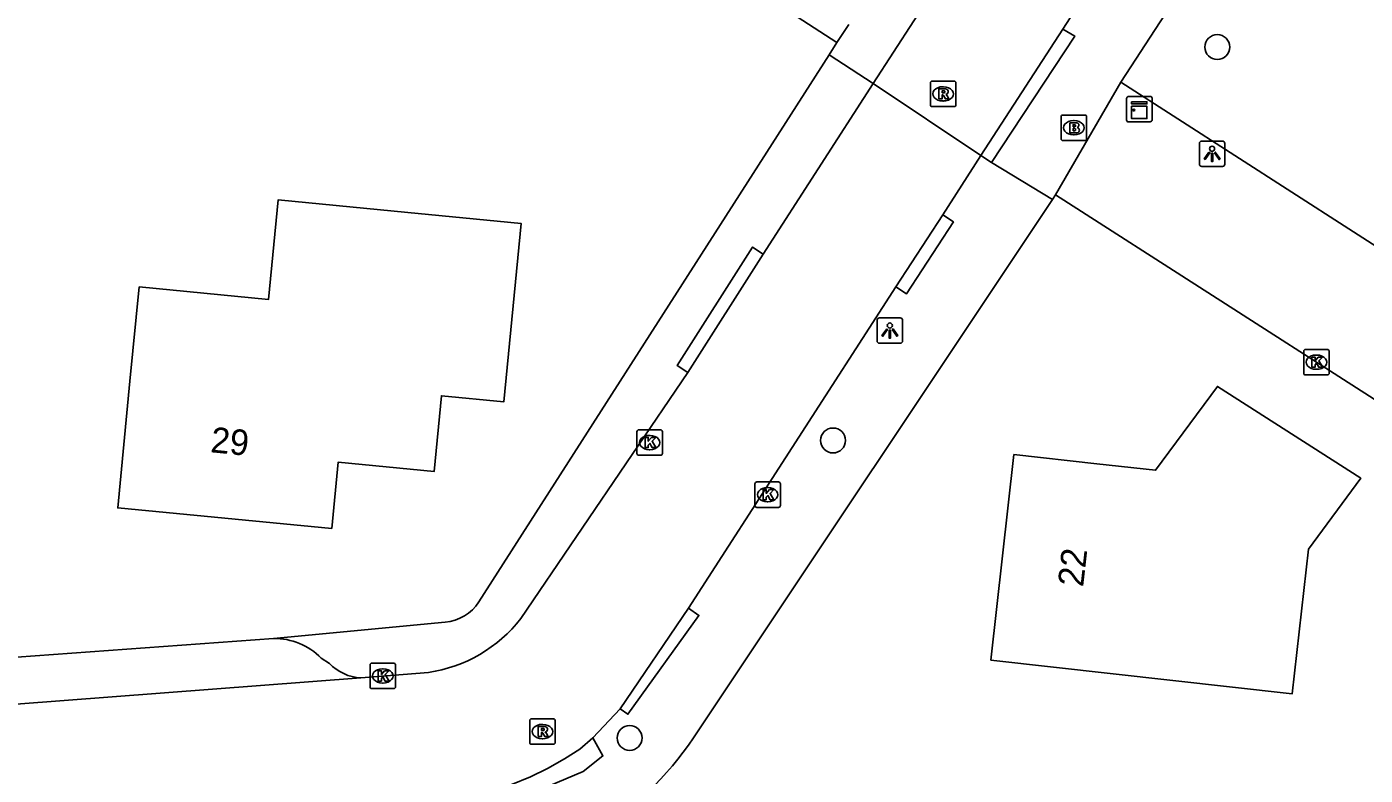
# Model space of a CAD drawing. Extents: x 162398 to 163643, y 386453 to 387397.
# Drawn here: x 163122.5 to 163175, y 386571.3 to 386600.7 of the extents above; entities that cross this region are included whole.
import ezdxf

# ---------------------------------------------------------------- set-up
doc = ezdxf.new("R2010")
doc.units = 0
for name, color, linetype in [('IMGEO_Boom', 7, 'Continuous'), ('IMGEO_Brandkraan', 7, 'Continuous'), ('IMGEO_Groenvoorziening', 7, 'Continuous'), ('IMGEO_Kast', 7, 'Continuous'), ('IMGEO_Kolk', 7, 'Continuous'), ('IMGEO_Lichtpunt', 7, 'Continuous'), ('IMGEO_Pand', 7, 'Continuous'), ('IMGEO_Pand_nummerreeks', 7, 'Continuous'), ('IMGEO_Parkeervlak_open', 7, 'Continuous'), ('IMGEO_Rijbaan_lokaal_open', 7, 'Continuous'), ('IMGEO_Rioolput', 7, 'Continuous'), ('IMGEO_Voetpad_open', 7, 'Continuous')]:
    doc.layers.add(name, color=color, linetype=linetype)

msp = doc.modelspace()

# ---------------------------------------------------------------- linework, layer by layer
at = {"layer": 'IMGEO_Boom'}
for centre in [(163169.216, 386599.866), (163154.148, 386584.433), (163146.17, 386572.761)]:
    msp.add_circle(centre, 0.489, dxfattribs=at)
at = {"layer": 'IMGEO_Brandkraan'}
for p, q in [((163163.088, 386596.275), (163163.088, 386597.127)), ((163163.163, 386597.201), (163164.015, 386597.201)), ((163163.576, 386596.981), (163163.601, 386596.981)), ((163164.089, 386597.127), (163164.089, 386596.275)), ((163163.599, 386596.421), (163163.574, 386596.421)), ((163164.015, 386596.201), (163163.163, 386596.201))]:
    msp.add_line(p, q, dxfattribs=at)
for points in [[(163163.088, 386596.275), (163163.088, 386597.127)], [(163163.163, 386597.201), (163164.015, 386597.201)], [(163163.436, 386596.901), (163163.436, 386596.501), (163163.649, 386596.501)], [(163163.667, 386596.901), (163163.436, 386596.901)], [(163163.615, 386596.82), (163163.561, 386596.82), (163163.561, 386596.744)], [(163163.561, 386596.744), (163163.614, 386596.744)], [(163164.089, 386597.127), (163164.089, 386596.275)], [(163163.623, 386596.668), (163163.561, 386596.668), (163163.561, 386596.587)], [(163163.561, 386596.587), (163163.623, 386596.587)], [(163164.015, 386596.201), (163163.163, 386596.201)]]:
    msp.add_lwpolyline(points, dxfattribs=at)
for centre, radius, start, end in [((163163.165, 386597.125), 0.0765, 91.552, 178.448), ((163163.165, 386597.125), 0.0765, 91.552, 178.448), ((163163.616, 386596.782), 0.0379, 267.8285, 90.9355), ((163163.671, 386596.756), 0.145, 59.4692, 91.5367), ((163163.696, 386596.803), 0.0922, 285.5137, 58.1501), ((163164.013, 386597.125), 0.0765, 1.552, 88.448), ((163164.013, 386597.125), 0.0765, 1.552, 88.448), ((163163.165, 386596.277), 0.0765, 181.552, 268.448), ((163163.165, 386596.277), 0.0765, 181.552, 268.448), ((163163.624, 386596.627), 0.0404, 269.8759, 90.5077), ((163163.655, 386596.752), 0.251, 268.6676, 293.5347), ((163163.701, 386596.611), 0.105, 301.3115, 78.989), ((163164.013, 386596.277), 0.0765, 271.552, 358.448), ((163164.013, 386596.277), 0.0765, 271.552, 358.448)]:
    msp.add_arc(centre, radius, start, end, dxfattribs=at)
for centre, major_axis, ratio, start_param, end_param in [((163163.575, 386596.701), (-0.387, 0.002), 0.722429, 4.712389, 7.853982), ((163163.6, 386596.701), (-0.39, 0.002), 0.717154, 1.570796, 4.712389)]:
    msp.add_ellipse(centre, major_axis=major_axis, ratio=ratio, start_param=start_param, end_param=end_param, dxfattribs=at)
at = {"layer": 'IMGEO_Groenvoorziening'}
msp.add_lwpolyline([(163098.967, 386635.988), (163132.249, 386614.371), (163147.369, 386604.55), (163154.3, 386600.048)], dxfattribs=at)
at = {"layer": 'IMGEO_Kast'}
for p, q in [((163165.659, 386597.008), (163165.659, 386597.849)), ((163165.659, 386597.849), (163165.659, 386597.008)), ((163165.734, 386597.933), (163166.575, 386597.933)), ((163166.575, 386597.933), (163165.734, 386597.933)), ((163166.659, 386597.858), (163166.659, 386597.017)), ((163166.659, 386597.017), (163166.659, 386597.858)), ((163166.584, 386596.933), (163165.743, 386596.933)), ((163165.743, 386596.933), (163166.584, 386596.933))]:
    msp.add_line(p, q, dxfattribs=at)
for points in [[(163165.854, 386597.723), (163166.454, 386597.723), (163166.454, 386597.638), (163165.854, 386597.638), (163165.854, 386597.723)], [(163165.854, 386597.548), (163166.454, 386597.548), (163166.454, 386597.059), (163165.854, 386597.059), (163165.854, 386597.548)]]:
    msp.add_lwpolyline(points, dxfattribs=at)
msp.add_circle((163165.938, 386597.397), 0.0377, dxfattribs=at)
for centre, start, end in [((163165.737, 386597.855), 92.4484, 184.2845), ((163165.737, 386597.855), 92.4484, 184.2845), ((163166.581, 386597.855), 2.4484, 94.2845), ((163166.581, 386597.855), 2.4484, 94.2845), ((163165.737, 386597.011), 182.4484, 274.2845), ((163165.737, 386597.011), 182.4484, 274.2845), ((163166.581, 386597.011), 272.4484, 4.2845), ((163166.581, 386597.011), 272.4484, 4.2845)]:
    msp.add_arc(centre, 0.0779, start, end, dxfattribs=at)
at = {"layer": 'IMGEO_Kolk'}
for p, q in [((163172.603, 386587.078), (163172.603, 386587.93)), ((163172.678, 386588.004), (163173.53, 386588.004)), ((163173.604, 386587.93), (163173.604, 386587.078)), ((163173.091, 386587.784), (163173.116, 386587.784)), ((163173.53, 386587.004), (163172.678, 386587.004)), ((163173.114, 386587.224), (163173.089, 386587.224)), ((163146.455, 386583.925), (163146.455, 386584.777)), ((163146.53, 386584.851), (163147.382, 386584.851)), ((163147.456, 386584.777), (163147.456, 386583.925)), ((163146.943, 386584.631), (163146.968, 386584.631)), ((163147.382, 386583.851), (163146.53, 386583.851)), ((163146.966, 386584.071), (163146.941, 386584.071)), ((163151.082, 386581.879), (163151.082, 386582.731)), ((163151.157, 386582.805), (163152.009, 386582.805)), ((163151.57, 386582.585), (163151.595, 386582.585)), ((163152.083, 386582.731), (163152.083, 386581.879)), ((163152.009, 386581.805), (163151.157, 386581.805)), ((163151.593, 386582.025), (163151.568, 386582.025)), ((163135.988, 386574.77), (163135.988, 386575.622)), ((163136.063, 386575.696), (163136.915, 386575.696)), ((163136.476, 386575.476), (163136.501, 386575.476)), ((163136.989, 386575.622), (163136.989, 386574.77)), ((163136.915, 386574.696), (163136.063, 386574.696)), ((163136.499, 386574.916), (163136.474, 386574.916))]:
    msp.add_line(p, q, dxfattribs=at)
for points in [[(163172.603, 386587.078), (163172.603, 386587.93)], [(163172.678, 386588.004), (163173.53, 386588.004)], [(163173.604, 386587.93), (163173.604, 386587.078)], [(163172.924, 386587.704), (163173.047, 386587.704), (163173.047, 386587.553), (163173.177, 386587.704), (163173.341, 386587.704), (163173.195, 386587.553), (163173.348, 386587.304), (163173.196, 386587.304), (163173.111, 386587.468), (163173.047, 386587.401), (163173.047, 386587.304), (163172.924, 386587.304), (163172.924, 386587.704)], [(163173.53, 386587.004), (163172.678, 386587.004)], [(163146.455, 386583.925), (163146.455, 386584.777)], [(163146.53, 386584.851), (163147.382, 386584.851)], [(163147.456, 386584.777), (163147.456, 386583.925)], [(163146.776, 386584.551), (163146.899, 386584.551), (163146.899, 386584.4), (163147.029, 386584.551), (163147.193, 386584.551), (163147.047, 386584.4), (163147.2, 386584.151), (163147.048, 386584.151), (163146.963, 386584.315), (163146.899, 386584.248), (163146.899, 386584.151), (163146.776, 386584.151), (163146.776, 386584.551)], [(163147.382, 386583.851), (163146.53, 386583.851)], [(163151.082, 386581.879), (163151.082, 386582.731)], [(163151.157, 386582.805), (163152.009, 386582.805)], [(163152.083, 386582.731), (163152.083, 386581.879)], [(163151.403, 386582.505), (163151.526, 386582.505), (163151.526, 386582.354), (163151.656, 386582.505), (163151.82, 386582.505), (163151.674, 386582.354), (163151.827, 386582.105), (163151.675, 386582.105), (163151.59, 386582.269), (163151.526, 386582.202), (163151.526, 386582.105), (163151.403, 386582.105), (163151.403, 386582.505)], [(163152.009, 386581.805), (163151.157, 386581.805)], [(163135.988, 386574.77), (163135.988, 386575.622)], [(163136.063, 386575.696), (163136.915, 386575.696)], [(163136.309, 386575.396), (163136.432, 386575.396), (163136.432, 386575.245), (163136.562, 386575.396), (163136.726, 386575.396), (163136.58, 386575.245), (163136.733, 386574.996), (163136.581, 386574.996), (163136.496, 386575.16), (163136.432, 386575.093), (163136.432, 386574.996), (163136.309, 386574.996), (163136.309, 386575.396)], [(163136.989, 386575.622), (163136.989, 386574.77)], [(163136.915, 386574.696), (163136.063, 386574.696)]]:
    msp.add_lwpolyline(points, dxfattribs=at)
for centre, start, end in [((163172.68, 386587.928), 91.552, 178.448), ((163172.68, 386587.928), 91.552, 178.448), ((163173.528, 386587.928), 1.552, 88.448), ((163173.528, 386587.928), 1.552, 88.448), ((163172.68, 386587.08), 181.552, 268.448), ((163172.68, 386587.08), 181.552, 268.448), ((163173.528, 386587.08), 271.552, 358.448), ((163173.528, 386587.08), 271.552, 358.448), ((163146.532, 386584.775), 91.552, 178.448), ((163146.532, 386584.775), 91.552, 178.448), ((163147.38, 386584.775), 1.552, 88.448), ((163147.38, 386584.775), 1.552, 88.448), ((163146.532, 386583.927), 181.552, 268.448), ((163146.532, 386583.927), 181.552, 268.448), ((163147.38, 386583.927), 271.552, 358.448), ((163147.38, 386583.927), 271.552, 358.448), ((163151.159, 386582.729), 91.552, 178.448), ((163151.159, 386582.729), 91.552, 178.448), ((163152.007, 386582.729), 1.552, 88.448), ((163152.007, 386582.729), 1.552, 88.448), ((163151.159, 386581.881), 181.552, 268.448), ((163151.159, 386581.881), 181.552, 268.448), ((163152.007, 386581.881), 271.552, 358.448), ((163152.007, 386581.881), 271.552, 358.448), ((163136.065, 386575.62), 91.552, 178.448), ((163136.065, 386575.62), 91.552, 178.448), ((163136.913, 386575.62), 1.552, 88.448), ((163136.913, 386575.62), 1.552, 88.448), ((163136.065, 386574.772), 181.552, 268.448), ((163136.065, 386574.772), 181.552, 268.448), ((163136.913, 386574.772), 271.552, 358.448), ((163136.913, 386574.772), 271.552, 358.448)]:
    msp.add_arc(centre, 0.0765, start, end, dxfattribs=at)
for centre, major_axis, ratio, start_param, end_param in [((163173.09, 386587.504), (-0.387, 0.002), 0.722429, 4.712389, 7.853982), ((163173.115, 386587.504), (-0.39, 0.002), 0.717154, 1.570796, 4.712389), ((163146.942, 386584.351), (-0.387, 0.002), 0.722429, 4.712389, 7.853982), ((163146.967, 386584.351), (-0.39, 0.002), 0.717154, 1.570796, 4.712389), ((163151.569, 386582.305), (-0.387, 0.002), 0.722429, 4.712389, 7.853982), ((163151.594, 386582.305), (-0.39, 0.002), 0.717154, 1.570796, 4.712389), ((163136.475, 386575.196), (-0.387, 0.002), 0.722429, 4.712389, 7.853982), ((163136.5, 386575.196), (-0.39, 0.002), 0.717154, 1.570796, 4.712389)]:
    msp.add_ellipse(centre, major_axis=major_axis, ratio=ratio, start_param=start_param, end_param=end_param, dxfattribs=at)
at = {"layer": 'IMGEO_Lichtpunt'}
for p, q in [((163168.513, 386596.083), (163168.513, 386595.276)), ((163168.513, 386596.083), (163168.513, 386595.276)), ((163169.415, 386596.178), (163168.607, 386596.178)), ((163169.415, 386596.178), (163168.607, 386596.178)), ((163169.509, 386595.276), (163169.509, 386596.083)), ((163169.509, 386595.276), (163169.509, 386596.083)), ((163168.607, 386595.182), (163169.415, 386595.182)), ((163168.607, 386595.182), (163169.415, 386595.182)), ((163155.875, 386589.146), (163155.875, 386588.339)), ((163155.875, 386589.146), (163155.875, 386588.339)), ((163156.777, 386589.241), (163155.969, 386589.241)), ((163156.777, 386589.241), (163155.969, 386589.241)), ((163156.871, 386588.339), (163156.871, 386589.146)), ((163156.871, 386588.339), (163156.871, 386589.146)), ((163155.969, 386588.245), (163156.777, 386588.245)), ((163155.969, 386588.245), (163156.777, 386588.245))]:
    msp.add_line(p, q, dxfattribs=at)
for points in [[(163168.887, 386595.747), (163168.926, 386595.719), (163168.738, 386595.457), (163168.7, 386595.484), (163168.887, 386595.747)], [(163168.989, 386595.699), (163169.036, 386595.699), (163169.036, 386595.377), (163168.989, 386595.377), (163168.989, 386595.699)], [(163169.099, 386595.719), (163169.137, 386595.746), (163169.324, 386595.484), (163169.285, 386595.456), (163169.099, 386595.719)], [(163156.249, 386588.81), (163156.288, 386588.782), (163156.1, 386588.52), (163156.062, 386588.547), (163156.249, 386588.81)], [(163156.351, 386588.762), (163156.398, 386588.762), (163156.398, 386588.44), (163156.351, 386588.44), (163156.351, 386588.762)], [(163156.461, 386588.782), (163156.499, 386588.809), (163156.686, 386588.547), (163156.647, 386588.519), (163156.461, 386588.782)]]:
    msp.add_lwpolyline(points, dxfattribs=at)
for centre in [(163169.012, 386595.881), (163156.374, 386588.944)]:
    msp.add_circle(centre, 0.0994, dxfattribs=at)
for centre, start, end in [((163168.607, 386596.083), 90, 180), ((163168.607, 386596.083), 90, 180), ((163169.415, 386596.083), 0, 90), ((163169.415, 386596.083), 0, 90), ((163168.607, 386595.276), 180, 270), ((163168.607, 386595.276), 180, 270), ((163169.415, 386595.276), 270, 0), ((163169.415, 386595.276), 270, 360), ((163155.969, 386589.146), 90, 180), ((163155.969, 386589.146), 90, 180), ((163156.777, 386589.146), 0, 90), ((163156.777, 386589.146), 0, 90), ((163155.969, 386588.339), 180, 270), ((163155.969, 386588.339), 180, 270), ((163156.777, 386588.339), 270, 0), ((163156.777, 386588.339), 270, 360)]:
    msp.add_arc(centre, 0.0946, start, end, dxfattribs=at)
at = {"layer": 'IMGEO_Pand'}
for points in [[(163126.929, 386590.456), (163132.011, 386589.967), (163132.386, 386593.868), (163136.939, 386593.429), (163141.915, 386592.95), (163141.241, 386585.949), (163138.786, 386586.186), (163138.499, 386583.214), (163134.735, 386583.577), (163134.485, 386580.981), (163126.094, 386581.789), (163126.574, 386586.766), (163126.929, 386590.456)], [(163161.239, 386583.887), (163164.491, 386583.522), (163166.795, 386583.264), (163169.22, 386586.553), (163174.842, 386582.948), (163172.794, 386580.17), (163172.157, 386574.494), (163160.334, 386575.82), (163161.239, 386583.887)]]:
    msp.add_lwpolyline(points, dxfattribs=at)
at = {"layer": 'IMGEO_Parkeervlak_open'}
msp.add_lwpolyline([(163132.203, 386576.666), (163094.081, 386573.893)], dxfattribs=at)
at = {"layer": 'IMGEO_Rijbaan_lokaal_open'}
for points in [[(163170.383, 386621.063), (163157.309, 386600.896), (163155.72, 386598.432)], [(163163.152, 386600.57), (163171.211, 386613.025), (163173.217, 386616.053)], [(163159.947, 386595.608), (163163.152, 386600.57)], [(163155.72, 386598.432), (163151.409, 386591.748)], [(163159.947, 386595.608), (163155.72, 386598.432)], [(163158.448, 386593.281), (163159.947, 386595.608)], [(163156.613, 386590.462), (163158.448, 386593.281)], [(163151.409, 386591.748), (163148.456, 386587.094)], [(163148.476, 386577.85), (163156.613, 386590.462)], [(163148.456, 386587.094), (163141.904, 386577.447)], [(163145.792, 386573.901), (163148.476, 386577.85)], [(163138.278, 386575.331), (163135.627, 386575.115)], [(163135.627, 386575.115), (163090.964, 386571.703)], [(163144.729, 386572.764), (163145.792, 386573.901)], [(163139.978, 386570.426), (163141.507, 386570.918), (163142.286, 386571.231), (163142.946, 386571.563), (163143.618, 386571.936), (163144.218, 386572.324), (163144.729, 386572.764)]]:
    msp.add_lwpolyline(points, dxfattribs=at)
msp.add_arc((163137.451, 386580.913), 5.643, 278.4273, 322.1052, dxfattribs=at)
at = {"layer": 'IMGEO_Rioolput'}
for p, q in [((163157.963, 386597.605), (163157.963, 386598.457)), ((163158.038, 386598.531), (163158.89, 386598.531)), ((163158.451, 386598.311), (163158.476, 386598.311)), ((163158.964, 386598.457), (163158.964, 386597.605)), ((163158.89, 386597.531), (163158.038, 386597.531)), ((163158.474, 386597.751), (163158.449, 386597.751)), ((163142.25, 386572.587), (163142.25, 386573.439)), ((163142.325, 386573.513), (163143.177, 386573.513)), ((163142.738, 386573.293), (163142.763, 386573.293)), ((163143.251, 386573.439), (163143.251, 386572.587)), ((163142.761, 386572.733), (163142.736, 386572.733)), ((163143.177, 386572.513), (163142.325, 386572.513))]:
    msp.add_line(p, q, dxfattribs=at)
for points in [[(163157.963, 386597.605), (163157.963, 386598.457)], [(163158.038, 386598.531), (163158.89, 386598.531)], [(163158.964, 386598.457), (163158.964, 386597.605)], [(163158.552, 386598.229), (163158.3, 386598.231), (163158.3, 386597.831)], [(163158.3, 386597.831), (163158.424, 386597.831), (163158.424, 386597.993), (163158.435, 386597.993)], [(163158.478, 386598.15), (163158.424, 386598.15), (163158.424, 386598.069)], [(163158.424, 386598.069), (163158.476, 386598.069)], [(163158.482, 386597.964), (163158.553, 386597.831), (163158.693, 386597.831), (163158.628, 386597.957)], [(163158.89, 386597.531), (163158.038, 386597.531)], [(163142.25, 386572.587), (163142.25, 386573.439)], [(163142.325, 386573.513), (163143.177, 386573.513)], [(163142.839, 386573.211), (163142.587, 386573.213), (163142.587, 386572.813)], [(163142.765, 386573.132), (163142.711, 386573.132), (163142.711, 386573.051)], [(163143.251, 386573.439), (163143.251, 386572.587)], [(163142.587, 386572.813), (163142.711, 386572.813), (163142.711, 386572.975), (163142.722, 386572.975)], [(163142.711, 386573.051), (163142.763, 386573.051)], [(163142.769, 386572.946), (163142.84, 386572.813), (163142.98, 386572.813), (163142.915, 386572.939)], [(163143.177, 386572.513), (163142.325, 386572.513)]]:
    msp.add_lwpolyline(points, dxfattribs=at)
for centre, radius, start, end in [((163158.04, 386598.455), 0.0765, 91.552, 178.448), ((163158.04, 386598.455), 0.0765, 91.552, 178.448), ((163158.888, 386598.455), 0.0765, 1.552, 88.448), ((163158.888, 386598.455), 0.0765, 1.552, 88.448), ((163158.434, 386597.94), 0.0533, 26.0293, 88.6989), ((163158.46, 386598.258), 0.19, 274.7715, 282.9687), ((163158.484, 386598.054), 0.0964, 77.0061, 93.1865), ((163158.498, 386598.111), 0.0378, 276.6634, 79.6772), ((163158.551, 386598.119), 0.109, 350.3612, 89.416), ((163158.549, 386598.119), 0.112, 277.5842, 350.9817), ((163158.533, 386597.904), 0.108, 29.5134, 73.7905), ((163158.04, 386597.607), 0.0765, 181.552, 268.448), ((163158.04, 386597.607), 0.0765, 181.552, 268.448), ((163158.888, 386597.607), 0.0765, 271.552, 358.448), ((163158.888, 386597.607), 0.0765, 271.552, 358.448), ((163142.327, 386573.437), 0.0765, 91.552, 178.448), ((163142.327, 386573.437), 0.0765, 91.552, 178.448), ((163142.771, 386573.036), 0.0964, 77.0061, 93.1865), ((163142.785, 386573.093), 0.0378, 276.6634, 79.6772), ((163142.838, 386573.101), 0.109, 350.3612, 89.416), ((163143.175, 386573.437), 0.0765, 1.552, 88.448), ((163143.175, 386573.437), 0.0765, 1.552, 88.448), ((163142.327, 386572.589), 0.0765, 181.552, 268.448), ((163142.327, 386572.589), 0.0765, 181.552, 268.448), ((163142.721, 386572.922), 0.0533, 26.0293, 88.6989), ((163142.747, 386573.24), 0.19, 274.7715, 282.9687), ((163142.836, 386573.101), 0.112, 277.5842, 350.9817), ((163142.82, 386572.886), 0.108, 29.5134, 73.7905), ((163143.175, 386572.589), 0.0765, 271.552, 358.448), ((163143.175, 386572.589), 0.0765, 271.552, 358.448)]:
    msp.add_arc(centre, radius, start, end, dxfattribs=at)
for centre, major_axis, ratio, start_param, end_param in [((163158.45, 386598.031), (-0.387, 0.002), 0.722429, 4.712389, 7.853982), ((163158.475, 386598.031), (-0.39, 0.002), 0.717154, 1.570796, 4.712389), ((163142.737, 386573.013), (-0.387, 0.002), 0.722429, 4.712389, 7.853982), ((163142.762, 386573.013), (-0.39, 0.002), 0.717154, 1.570796, 4.712389)]:
    msp.add_ellipse(centre, major_axis=major_axis, ratio=ratio, start_param=start_param, end_param=end_param, dxfattribs=at)
at = {"layer": 'IMGEO_Voetpad_open'}
for points in [[(163165.428, 386598.489), (163172.55, 386609.437), (163174.056, 386608.85)], [(163154.767, 386600.758), (163154.3, 386600.048)], [(163163.152, 386600.57), (163163.622, 386600.3), (163160.363, 386595.333)], [(163154.3, 386600.048), (163153.99, 386599.564)], [(163153.99, 386599.564), (163140.254, 386578.096)], [(163155.72, 386598.432), (163153.99, 386599.564)], [(163162.868, 386594.067), (163165.428, 386598.489)], [(163165.428, 386598.489), (163176.603, 386591.3)], [(163160.363, 386595.333), (163159.947, 386595.608)], [(163160.363, 386595.333), (163162.747, 386593.885)], [(163162.747, 386593.885), (163148.669, 386572.762)], [(163162.868, 386594.067), (163162.747, 386593.885)], [(163208.288, 386563.796), (163179.455, 386566.945), (163181.339, 386582.22), (163162.868, 386594.067)], [(163158.448, 386593.281), (163158.864, 386593.006), (163157.029, 386590.187), (163156.613, 386590.462)], [(163148.456, 386587.094), (163148.038, 386587.368), (163150.991, 386592.022), (163151.409, 386591.748)], [(163148.476, 386577.85), (163148.887, 386577.566), (163146.104, 386573.69), (163145.792, 386573.901)], [(163138.934, 386577.308), (163132.203, 386576.666)], [(163134.075, 386575.895), (163134.395, 386575.689)], [(163144.729, 386572.764), (163145.121, 386572.056), (163144.342, 386571.445), (163142.219, 386570.544), (163140.082, 386569.938), (163139.978, 386570.426)]]:
    msp.add_lwpolyline(points, dxfattribs=at)
for centre, radius, start, end in [((163138.803, 386579.028), 1.725, 274.3693, 327.3026), ((163132.23, 386574.074), 2.592, 44.6262, 90.6043), ((163135.733, 386576.951), 1.839, 223.329, 266.7086), ((163138.688, 386579.413), 11.994, 274.4362, 326.3227)]:
    msp.add_arc(centre, radius, start, end, dxfattribs=at)

# ---------------------------------------------------------------- texts
at = {"layer": 'IMGEO_Pand_nummerreeks'}
for s, rotation, p in [('29', 354.4997, (163129.708, 386583.973)), ('22', 83.599, (163163.953, 386578.664))]:
    msp.add_text(s, height=1, rotation=rotation, dxfattribs=at).set_placement(p)

doc.saveas('drawing.dxf')
